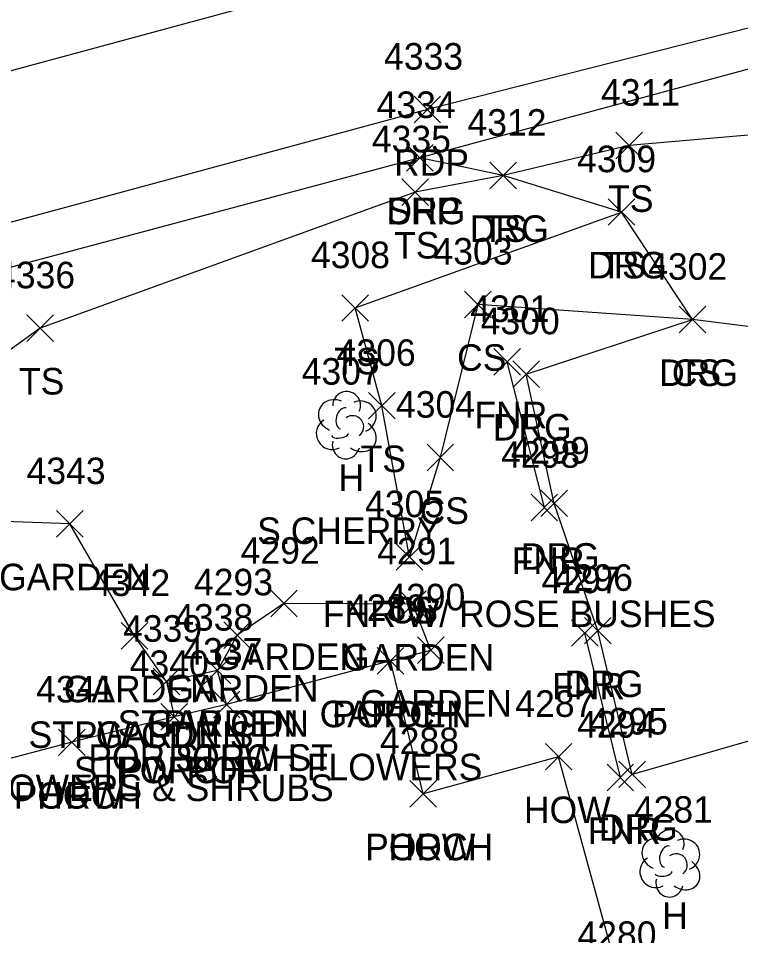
# Model space of a CAD drawing. Extents: x 1520648 to 1523413, y 732854 to 735518.
# Drawn here: x 1520787.6 to 1520842, y 733358.5 to 733427.6 of the extents above; entities that cross this region are included whole.
import ezdxf

# ---------------------------------------------------------------- set-up
doc = ezdxf.new("R2010")
doc.units = 0
for name, color, linetype in [('L_A', 7, 'Continuous'), ('L_C', 7, 'Continuous'), ('L_I', 7, 'Continuous'), ('L_TIC', 7, 'Continuous'), ('LAPB', 7, 'Continuous'), ('LBC', 7, 'Continuous'), ('LBF', 7, 'Continuous'), ('LELB', 7, 'Continuous'), ('LFNC', 7, 'Continuous'), ('LTD', 7, 'Continuous'), ('P_A', 7, 'Continuous'), ('P_I', 7, 'Continuous'), ('P_TIC', 7, 'Continuous'), ('PET', 7, 'Continuous'), ('PRC', 7, 'Continuous'), ('PSP', 7, 'Continuous'), ('R_A', 7, 'Continuous'), ('R_I', 7, 'Continuous'), ('R_TIC', 7, 'Continuous'), ('RDG', 7, 'Continuous')]:
    doc.layers.add(name, color=color, linetype=linetype)

msp = doc.modelspace()

# ---------------------------------------------------------------- linework, layer by layer
at = {"layer": 'L_TIC'}
for points in [[(1520832.587, 733417.056), (1520834.587, 733419.056)], [(1520834.587, 733417.056), (1520832.587, 733419.056)], [(1520823.1, 733414.795), (1520825.1, 733416.795)], [(1520825.1, 733414.795), (1520823.1, 733416.795)], [(1520816.472, 733413.546), (1520818.472, 733415.546)], [(1520818.472, 733413.546), (1520816.472, 733415.546)], [(1520832.006, 733412.046), (1520834.006, 733414.046)], [(1520834.006, 733412.046), (1520832.006, 733414.046)], [(1520811.959, 733404.819), (1520813.959, 733406.819)], [(1520813.959, 733404.819), (1520811.959, 733406.819)], [(1520821.185, 733405.09), (1520823.185, 733407.09)], [(1520823.185, 733405.09), (1520821.185, 733407.09)], [(1520837.35, 733403.945), (1520839.35, 733405.945)], [(1520839.35, 733403.945), (1520837.35, 733405.945)], [(1520788.229, 733403.303), (1520790.229, 733405.303)], [(1520790.229, 733403.303), (1520788.229, 733405.303)], [(1520823.389, 733400.763), (1520825.389, 733402.763)], [(1520825.389, 733400.763), (1520823.389, 733402.763)], [(1520813.952, 733397.459), (1520815.952, 733399.459)], [(1520815.952, 733397.459), (1520813.952, 733399.459)], [(1520818.361, 733393.558), (1520820.361, 733395.558)], [(1520820.361, 733393.558), (1520818.361, 733395.558)], [(1520826.194, 733389.787), (1520828.194, 733391.787)], [(1520828.194, 733389.787), (1520826.194, 733391.787)], [(1520790.47, 733388.556), (1520792.47, 733390.556)], [(1520792.47, 733388.556), (1520790.47, 733390.556)], [(1520816.034, 733386.063), (1520818.034, 733388.063)], [(1520818.034, 733386.063), (1520816.034, 733388.063)], [(1520816.034, 733386.063), (1520818.034, 733388.063)], [(1520818.034, 733386.063), (1520816.034, 733388.063)], [(1520806.589, 733382.557), (1520808.589, 733384.557)], [(1520808.589, 733382.557), (1520806.589, 733384.557)], [(1520816.302, 733382.515), (1520818.302, 733384.515)], [(1520818.302, 733382.515), (1520816.302, 733384.515)], [(1520829.243, 733380.339), (1520831.243, 733382.339)], [(1520831.243, 733380.339), (1520829.243, 733382.339)], [(1520795.334, 733380.122), (1520797.334, 733382.122)], [(1520797.334, 733380.122), (1520795.334, 733382.122)], [(1520803.072, 733380.177), (1520805.072, 733382.177)], [(1520805.072, 733380.177), (1520803.072, 733382.177)], [(1520817.639, 733379.046), (1520819.639, 733381.046)], [(1520819.639, 733379.046), (1520817.639, 733381.046)], [(1520814.603, 733378.246), (1520816.603, 733380.246)], [(1520816.603, 733378.246), (1520814.603, 733380.246)], [(1520814.603, 733378.246), (1520816.603, 733380.246)], [(1520816.603, 733378.246), (1520814.603, 733380.246)], [(1520801.586, 733377.522), (1520803.586, 733379.522)], [(1520803.586, 733377.522), (1520801.586, 733379.522)], [(1520801.586, 733377.522), (1520803.586, 733379.522)], [(1520803.586, 733377.522), (1520801.586, 733379.522)], [(1520797.745, 733376.684), (1520799.745, 733378.684)], [(1520799.745, 733376.684), (1520797.745, 733378.684)], [(1520797.745, 733376.684), (1520799.745, 733378.684)], [(1520799.745, 733376.684), (1520797.745, 733378.684)], [(1520802.272, 733374.958), (1520804.272, 733376.958)], [(1520804.272, 733374.958), (1520802.272, 733376.958)], [(1520802.272, 733374.958), (1520804.272, 733376.958)], [(1520804.272, 733374.958), (1520802.272, 733376.958)], [(1520798.32, 733374.03), (1520800.32, 733376.03)], [(1520800.32, 733374.03), (1520798.32, 733376.03)], [(1520798.32, 733374.03), (1520800.32, 733376.03)], [(1520800.32, 733374.03), (1520798.32, 733376.03)], [(1520790.62, 733372.111), (1520792.62, 733374.111)], [(1520792.62, 733372.111), (1520790.62, 733374.111)], [(1520790.62, 733372.111), (1520792.62, 733374.111)], [(1520792.62, 733372.111), (1520790.62, 733374.111)], [(1520827.271, 733371.024), (1520829.271, 733373.024)], [(1520829.271, 733371.024), (1520827.271, 733373.024)], [(1520831.918, 733369.456), (1520833.918, 733371.456)], [(1520833.918, 733369.456), (1520831.918, 733371.456)], [(1520817.075, 733368.224), (1520819.075, 733370.224)], [(1520819.075, 733368.224), (1520817.075, 733370.224)], [(1520817.075, 733368.224), (1520819.075, 733370.224)], [(1520819.075, 733368.224), (1520817.075, 733370.224)]]:
    msp.add_lwpolyline(points, dxfattribs=at)
at = {"layer": 'LAPB'}
for points in [[(1520798.745, 733377.684), (1520796.334, 733381.122), (1520791.47, 733389.556), (1520781.59, 733389.92), (1520777.622, 733381.974), (1520778.077, 733375.907)], [(1520815.603, 733379.246), (1520818.639, 733380.046), (1520817.302, 733383.515), (1520807.589, 733383.557), (1520804.072, 733381.177), (1520802.586, 733378.522)]]:
    msp.add_lwpolyline(points, dxfattribs=at)
at = {"layer": 'LBC'}
for points in [[(1520791.62, 733373.111), (1520779.812, 733370.002), (1520770.241, 733367.528), (1520758.256, 733364.314), (1520765.301, 733336.977)], [(1520838.333, 733338.929), (1520833.036, 733354.623), (1520828.271, 733372.024), (1520818.075, 733369.224)]]:
    msp.add_lwpolyline(points, dxfattribs=at)
at = {"layer": 'LBF'}
for points in [[(1520818.075, 733369.224), (1520815.603, 733379.246), (1520803.272, 733375.958), (1520799.32, 733375.03), (1520791.62, 733373.111)], [(1520803.272, 733375.958), (1520802.586, 733378.522), (1520798.745, 733377.684), (1520799.32, 733375.03)]]:
    msp.add_lwpolyline(points, dxfattribs=at)
at = {"layer": 'LELB'}
for points in [[(1521084, 733484.537), (1521067.58, 733479.065), (1521049.774, 733473.833), (1520986.71, 733459.796), (1520946.372, 733448.196), (1520906.56, 733437.714), (1520887.624, 733432.819), (1520874.82, 733426.588), (1520851.234, 733419.597), (1520833.587, 733418.056), (1520824.1, 733415.795), (1520817.472, 733414.546), (1520789.229, 733404.303), (1520782.06, 733399.137), (1520771.536, 733396.057), (1520749.1, 733390.847), (1520744.373, 733386.945), (1520745.437, 733378.479), (1520749.8, 733369.389), (1520752.39, 733361.748), (1520762.081, 733336.807), (1520765.301, 733336.977)], [(1521038.841, 733468.843), (1520987.397, 733455.857), (1520949.31, 733443.391), (1520907.361, 733432.698), (1520887.975, 733426.205), (1520871.273, 733419.86), (1520861.989, 733407.362), (1520847.708, 733403.772), (1520838.35, 733404.945), (1520822.185, 733406.09), (1520819.361, 733394.558), (1520817.034, 733387.063)], [(1520817.034, 733387.063), (1520814.952, 733398.459), (1520812.959, 733405.819), (1520833.006, 733413.046)]]:
    msp.add_lwpolyline(points, dxfattribs=at)
at = {"layer": 'LFNC'}
for points in [[(1520827.194, 733390.787), (1520824.389, 733401.763)], [(1520832.918, 733370.456), (1520830.243, 733381.339)]]:
    msp.add_lwpolyline(points, dxfattribs=at)
at = {"layer": 'LTD'}
for p, q in [((1520812.264, 733397.046), (1520812.264, 733397.046)), ((1520812.264, 733397.046), (1520812.264, 733397.046)), ((1520836.627, 733364.048), (1520836.627, 733364.048)), ((1520836.627, 733364.048), (1520836.627, 733364.048))]:
    msp.add_line(p, q, dxfattribs=at)
for centre in [(1520812.31, 733398.48), (1520836.674, 733365.482)]:
    msp.add_arc(centre, 1.047, 335.52715, 180.95627, dxfattribs=at)
for centre, major_axis, ratio, start_param, end_param in [((1520811.472, 733397.712), (1.21, -0.512), 0.895232, 1.570796, 4.712389), ((1520813.305, 733397.629), (-1.141, -0.483), 0.949671, 1.570796, 4.712389), ((1520812.055, 733397.504), (-0.208, -0.792), 0.645439, 3.141593, 6.283185), ((1520812.764, 733396.879), (-0.5, 0.667), 0.989748, 3.141593, 6.283185), ((1520811.18, 733396.337), (0.584, -1.042), 0.959034, 3.141593, 6.283185), ((1520813.264, 733396.213), (-1.09, 0.792), 0.841452, 1.570796, 4.712389), ((1520811.805, 733396.296), (-0.625, -0.083), 0.423636, 0, 3.141593), ((1520812.264, 733395.546), (0.265, 1.061), 0.942809, 1.570796, 4.712389), ((1520835.835, 733364.715), (1.21, -0.512), 0.895232, 1.570796, 4.712389), ((1520837.668, 733364.632), (-1.141, -0.483), 0.949671, 1.570796, 4.712389), ((1520836.418, 733364.507), (-0.208, -0.792), 0.645439, 3.141593, 6.283185), ((1520835.544, 733363.34), (0.584, -1.042), 0.959034, 3.141593, 6.283185), ((1520837.127, 733363.882), (-0.5, 0.667), 0.989748, 3.141593, 6.283185), ((1520837.627, 733363.215), (-1.09, 0.792), 0.841452, 1.570796, 4.712389), ((1520836.169, 733363.298), (-0.625, -0.083), 0.423636, 0, 3.141593), ((1520836.627, 733362.548), (0.265, 1.061), 0.942809, 1.570796, 4.712389)]:
    msp.add_ellipse(centre, major_axis=major_axis, ratio=ratio, start_param=start_param, end_param=end_param, dxfattribs=at)
at = {"layer": 'P_TIC'}
for points in [[(1520817.386, 733419.773), (1520819.386, 733421.773)], [(1520819.386, 733419.773), (1520817.386, 733421.773)], [(1520816.824, 733416.126), (1520818.824, 733418.126)], [(1520818.824, 733416.126), (1520816.824, 733418.126)]]:
    msp.add_lwpolyline(points, dxfattribs=at)
at = {"layer": 'PET'}
msp.add_lwpolyline([(1521365.825, 733563.187), (1521305.637, 733547.237), (1521243.505, 733531.591), (1521203.562, 733520.883), (1521152.141, 733507.848), (1521105.312, 733495.847), (1521097.859, 733494.193), (1521063.425, 733485.34), (1521018.353, 733473.433), (1520975.952, 733462.3), (1520931.611, 733450.37), (1520885.355, 733438.143), (1520856.885, 733430.557), (1520818.386, 733420.773), (1520780.832, 733410.608), (1520744.813, 733401.093), (1520678.564, 733383.164)], dxfattribs=at)
at = {"layer": 'PRC'}
msp.add_lwpolyline([(1521363.298, 733574.525), (1521301.524, 733558.526), (1521239.795, 733542.163), (1521200.1, 733531.631), (1521149.342, 733518.971), (1521098.129, 733505.5), (1521061.279, 733496.802), (1521014.813, 733484.066), (1520973.923, 733473.608), (1520928.895, 733461.352), (1520870.337, 733445.924), (1520824.035, 733433.717), (1520778.386, 733421.358), (1520737.021, 733410.36), (1520676.97, 733394.514)], dxfattribs=at)
at = {"layer": 'PSP'}
msp.add_lwpolyline([(1521366.854, 733559.74), (1521307.162, 733544.247), (1521244.305, 733528.244), (1521204.944, 733517.791), (1521152.818, 733504.366), (1521106.573, 733492.891), (1521080.1, 733485.883), (1521063.464, 733481.981), (1521018.865, 733470.553), (1520976.521, 733459.1), (1520931.664, 733447.126), (1520886.569, 733435.142), (1520877.932, 733432.708), (1520850.753, 733426.015), (1520817.824, 733417.126), (1520781.504, 733407.406), (1520747.692, 733397.942), (1520743.137, 733395.112), (1520720.817, 733389.467), (1520716.87, 733390.018), (1520705.401, 733386.95), (1520679.313, 733380.336)], dxfattribs=at)
at = {"layer": 'R_TIC'}
for points in [[(1520816.824, 733416.126), (1520818.824, 733418.126)], [(1520818.824, 733416.126), (1520816.824, 733418.126)], [(1520823.1, 733414.795), (1520825.1, 733416.795)], [(1520825.1, 733414.795), (1520823.1, 733416.795)], [(1520832.006, 733412.046), (1520834.006, 733414.046)], [(1520834.006, 733412.046), (1520832.006, 733414.046)], [(1520837.35, 733403.945), (1520839.35, 733405.945)], [(1520839.35, 733403.945), (1520837.35, 733405.945)], [(1520824.827, 733399.839), (1520826.827, 733401.839)], [(1520826.827, 733399.839), (1520824.827, 733401.839)], [(1520826.928, 733390.106), (1520828.928, 733392.106)], [(1520828.928, 733390.106), (1520826.928, 733392.106)], [(1520830.225, 733380.515), (1520832.225, 733382.515)], [(1520832.225, 733380.515), (1520830.225, 733382.515)], [(1520832.804, 733369.695), (1520834.804, 733371.695)], [(1520834.804, 733369.695), (1520832.804, 733371.695)]]:
    msp.add_lwpolyline(points, dxfattribs=at)
at = {"layer": 'RDG'}
msp.add_lwpolyline([(1520850.125, 733348.702), (1520852.623, 733360.897), (1520853.002, 733376.194), (1520833.804, 733370.695), (1520831.225, 733381.515), (1520827.928, 733391.106), (1520825.827, 733400.839), (1520838.35, 733404.945), (1520833.006, 733413.046), (1520824.1, 733415.795), (1520817.824, 733417.126)], dxfattribs=at)

# ---------------------------------------------------------------- texts
at = {"layer": 'L_A'}
for s, p in [('TS', (1520831.996, 733413.056)), ('TS', (1520822.51, 733410.795)), ('TS', (1520815.881, 733409.546)), ('TS', (1520831.416, 733408.046)), ('CS', (1520820.625, 733401.09)), ('TS', (1520811.368, 733400.819)), ('CS', (1520836.791, 733399.945)), ('TS', (1520787.638, 733399.303)), ('FNR', (1520821.924, 733396.763)), ('TS', (1520813.361, 733393.459)), ('H', (1520811.697, 733392.046)), ('CS', (1520817.802, 733389.558)), ('FNR', (1520824.73, 733385.787)), ('GARDEN', (1520786.139, 733384.556)), ('TS', (1520815.444, 733382.063)), ('CS', (1520815.475, 733382.063)), ('GARDEN', (1520802.258, 733378.557)), ('GARDEN', (1520811.971, 733378.515)), ('GARDEN', (1520791.003, 733376.122)), ('GARDEN', (1520798.741, 733376.177)), ('FNR', (1520827.779, 733376.339)), ('GARDEN', (1520813.309, 733375.046)), ('GARDEN', (1520810.273, 733374.246)), ('PORCH', (1520811.225, 733374.246)), ('STPW GDN', (1520795.066, 733373.522)), ('GARDEN', (1520797.255, 733373.522)), ('STPW GDN ST', (1520788.359, 733372.684)), ('GARDEN', (1520793.414, 733372.684)), ('POR STPW ST', (1520792.855, 733370.958)), ('PORCH', (1520798.894, 733370.958)), ('STPW POR', (1520791.769, 733370.03)), ('PORCH', (1520794.943, 733370.03)), ('PORCH', (1520787.242, 733368.111)), ('HOW', (1520789.006, 733368.111)), ('HOW', (1520825.657, 733367.024)), ('FNR', (1520830.454, 733365.456)), ('PORCH', (1520813.697, 733364.224)), ('HOW', (1520815.461, 733364.224)), ('H', (1520836.06, 733359.048))]:
    msp.add_text(s, height=2, dxfattribs=at).set_placement(p)
at = {"layer": 'L_C'}
for s, p in [('S.CHERRY', (1520805.571, 733388.046)), ('FNR W/ ROSE BUSHES', (1520810.517, 733381.787)), ('FLOWERS', (1520809.304, 733370.246)), ('FLOWERS & SHRUBS', (1520783.69, 733368.684))]:
    msp.add_text(s, height=2, dxfattribs=at).set_placement(p)
at = {"layer": 'L_I'}
for s, p in [('4311', (1520831.461, 733421.056)), ('4312', (1520821.407, 733418.795)), ('4335', (1520814.212, 733417.546)), ('4309', (1520829.66, 733416.046)), ('4308', (1520809.62, 733408.819)), ('4303', (1520818.846, 733409.09)), ('4302', (1520835.011, 733407.945)), ('4336', (1520785.914, 733407.303)), ('4301', (1520821.617, 733404.763)), ('4306', (1520811.558, 733401.459)), ('4307', (1520808.925, 733400.046)), ('4304', (1520816.023, 733397.558)), ('4298', (1520823.934, 733393.787)), ('4343', (1520788.21, 733392.556)), ('4305', (1520813.696, 733390.063)), ('4305', (1520813.696, 733390.063)), ('4292', (1520804.329, 733386.557)), ('4291', (1520814.609, 733386.515)), ('4342', (1520793.074, 733384.122)), ('4293', (1520800.812, 733384.177)), ('4297', (1520826.984, 733384.339)), ('4290', (1520815.293, 733383.046)), ('4289', (1520812.336, 733382.246)), ('4289', (1520812.336, 733382.246)), ('4338', (1520799.326, 733381.522)), ('4338', (1520799.326, 733381.522)), ('4339', (1520795.477, 733380.684)), ('4339', (1520795.477, 733380.684)), ('4337', (1520800.012, 733378.958)), ('4337', (1520800.012, 733378.958)), ('4340', (1520795.974, 733378.03)), ('4340', (1520795.974, 733378.03)), ('4341', (1520788.928, 733376.111)), ('4341', (1520788.928, 733376.111)), ('4287', (1520825.011, 733375.024)), ('4294', (1520829.658, 733373.456)), ('4288', (1520814.815, 733372.224)), ('4288', (1520814.815, 733372.224)), ('4281', (1520833.934, 733367.048)), ('4280', (1520829.689, 733357.623))]:
    msp.add_text(s, height=2, dxfattribs=at).set_placement(p)
at = {"layer": 'P_A'}
for s, p in [('RDP', (1520815.874, 733415.773)), ('SHP', (1520815.359, 733412.126))]:
    msp.add_text(s, height=2, dxfattribs=at).set_placement(p)
at = {"layer": 'P_I'}
for s, p in [('4333', (1520815.126, 733423.773)), ('4334', (1520814.564, 733420.126))]:
    msp.add_text(s, height=2, dxfattribs=at).set_placement(p)
at = {"layer": 'R_A'}
for p in [(1520815.312, 733412.126), (1520821.588, 733410.795), (1520830.495, 733408.046), (1520835.838, 733399.945), (1520823.315, 733395.839), (1520825.416, 733386.106), (1520828.713, 733376.515), (1520831.292, 733365.695)]:
    msp.add_text('DRG', height=2, dxfattribs=at).set_placement(p)
at = {"layer": 'R_I'}
for s, p in [('4334', (1520814.564, 733420.126)), ('4312', (1520821.407, 733418.795)), ('4309', (1520829.66, 733416.046)), ('4302', (1520835.011, 733407.945)), ('4300', (1520822.402, 733403.839)), ('4299', (1520824.66, 733394.106)), ('4296', (1520827.91, 733384.515)), ('4295', (1520830.544, 733373.695))]:
    msp.add_text(s, height=2, dxfattribs=at).set_placement(p)

doc.saveas('drawing.dxf')
